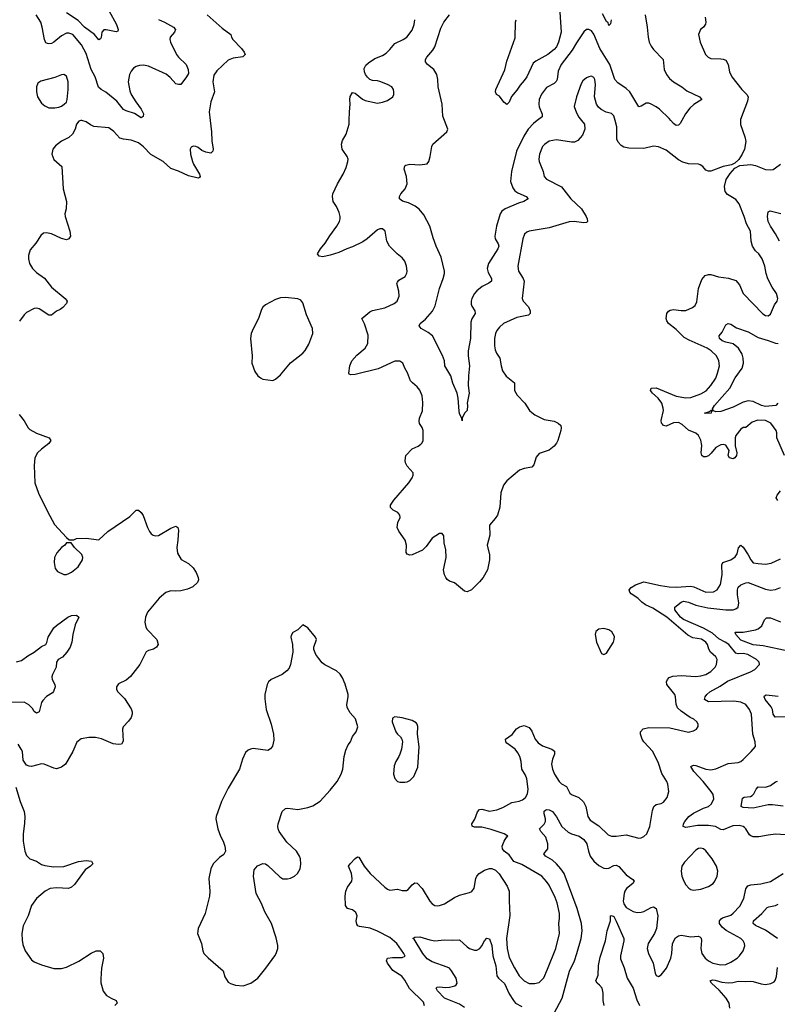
# Model space of a CAD drawing. Header units: inches. Extents: x 1771504 to 1971212, y 471788 to 643615.
# Tile 410 of 587: x 1842634 to 1848724, y 602901 to 610810. Entities that reach past the tile are written whole.
import ezdxf

# ---------------------------------------------------------------- set-up
doc = ezdxf.new("R2010")
doc.units = ezdxf.units.IN
doc.header["$MEASUREMENT"] = 0
doc.layers.add('B8640', color=7, linetype='Continuous')
doc.layers.add('B8641', color=7, linetype='Continuous')

msp = doc.modelspace()

# ---------------------------------------------------------------- linework, layer by layer
at = {"layer": 'B8640', "color": 5}
for points, elevation in [([(1843126.7, 610000), (1843110, 609994), (1843090.5, 609969.5), (1843080.5, 609930), (1843059.3, 609890), (1843030, 609862.4), (1842970, 609832.8), (1842922.2, 609797.8), (1842901.1, 609770), (1842892, 609730), (1842910, 609686), (1842972, 609630), (1842984.4, 609450), (1843011.8, 609350), (1843008.3, 609291.7), (1842998, 609250), (1842999.3, 609230), (1843038, 609110), (1843043, 609070), (1843030.4, 609049.6), (1843010, 609042.4), (1842970, 609051.1), (1842890, 609088.4), (1842850, 609098), (1842825.5, 609094.5), (1842804.2, 609075.8), (1842764.5, 609015.5), (1842718.9, 608961.1), (1842704.2, 608915.8), (1842704.2, 608890), (1842714.3, 608850), (1842737.3, 608810), (1842770, 608778.2), (1842833.1, 608733.1), (1842890, 608660.7), (1842999.1, 608570), (1843017.3, 608550), (1843010.7, 608530), (1842981.4, 608498.6), (1842959, 608481), (1842930, 608467.3), (1842890, 608436.2), (1842870, 608437.6), (1842790, 608486), (1842770, 608491.5), (1842750, 608489.6), (1842690, 608458), (1842670, 608439.3), (1842633.1, 608386.9)], 480), ([(1844166, 610000), (1844176.3, 609910), (1844177.6, 609837.6), (1844190.3, 609770), (1844186.6, 609753.4), (1844170, 609738.4), (1844130, 609744.7), (1844099.4, 609759.4), (1844070, 609782), (1844050, 609792), (1844030, 609795.1), (1844013.7, 609786.3), (1844004, 609770), (1844006.4, 609730), (1844024.6, 609670), (1844032, 609650), (1844079.3, 609570), (1844086, 609550), (1844079.1, 609540.9), (1844070, 609537.2), (1843990, 609556.4), (1843912.1, 609592.1), (1843850, 609613.5), (1843788.5, 609670), (1843687.5, 609727.5), (1843630, 609789.8), (1843590, 609821.4), (1843530, 609843.1), (1843469.8, 609849.8), (1843439.2, 609859.2), (1843390, 609912), (1843350, 609940.7), (1843230, 609952), (1843204, 609964), (1843169.5, 609989.5), (1843134.1, 610000)], 480), ([(1847150.3, 610000), (1847173, 609970), (1847176.4, 609930), (1847158.5, 609881.5), (1847120.9, 609839.1), (1847093.1, 609826.9), (1847070, 609825.1), (1846950, 609845.1), (1846890, 609833), (1846852.1, 609807.9), (1846837.4, 609790), (1846813.1, 609730), (1846807, 609690), (1846810.4, 609670), (1846843, 609590), (1846850.5, 609550), (1846870, 609528.7), (1846990, 609468), (1847064.6, 609370), (1847150.2, 609290.2), (1847188.8, 609230), (1847197, 609210), (1847198, 609190), (1847190, 609180.9), (1847170, 609177.4), (1847090, 609188.4), (1847050, 609185), (1846890, 609136.9), (1846729.1, 609110.9), (1846710, 609103.6), (1846692.6, 609087.4), (1846677.4, 609050), (1846637.4, 608830), (1846644.6, 608790), (1846682.6, 608730), (1846690.3, 608710), (1846672.2, 608570), (1846682.4, 608550), (1846723.4, 608503.4), (1846736.5, 608470), (1846737.1, 608450), (1846724.7, 608435.3), (1846630, 608418.2), (1846523.1, 608370), (1846490, 608340.4), (1846470, 608313.3), (1846459.7, 608290), (1846451.2, 608250), (1846451.3, 608190), (1846457.4, 608157.4), (1846467.1, 608130), (1846494.3, 608090), (1846504.4, 608030), (1846516.2, 607990), (1846545.4, 607945.4), (1846612.5, 607892.5), (1846612.9, 607830), (1846632.9, 607792.9), (1846693.7, 607730), (1846731.4, 607671.4), (1846750, 607654.4), (1846775.9, 607635.9), (1846850, 607598.4), (1846930, 607584.4), (1846962.8, 607570), (1846984, 607550), (1846988, 607530), (1846984.9, 607510), (1846960.7, 607430), (1846950, 607409), (1846930, 607385.2), (1846890, 607353.2), (1846810, 607324), (1846785.2, 607294.8), (1846766.4, 607233.6), (1846750, 607216), (1846690, 607205.2), (1846652, 607190), (1846550, 607105.2), (1846522, 607070), (1846500.5, 607010), (1846493.2, 606893.2), (1846475.5, 606830), (1846457.5, 606802.5), (1846411, 606749), (1846413.4, 606670), (1846393, 606590), (1846410.5, 606510), (1846410.6, 606470), (1846395.5, 606390), (1846360.7, 606330), (1846330, 606293.2), (1846264.7, 606230), (1846230, 606214), (1846210, 606219), (1846130, 606285.2), (1846090, 606299), (1846070, 606314), (1846059.3, 606330), (1846049.3, 606350.7), (1846042, 606390), (1846062, 606490), (1846059.3, 606550), (1846046.8, 606606.8), (1846043.2, 606663.2), (1846030, 606681.2), (1846010, 606682.7), (1845950, 606643.7), (1845901.5, 606578.5), (1845871.4, 606548.6), (1845790, 606512.3), (1845769.5, 606509.5), (1845750, 606515.3), (1845741.2, 606530), (1845742.7, 606590), (1845732.7, 606630), (1845681.2, 606701.2), (1845669.3, 606730), (1845675.1, 606770), (1845692.3, 606810), (1845689.2, 606830), (1845674, 606850), (1845635.3, 606870), (1845615.3, 606890), (1845615.3, 606910), (1845640.9, 606950), (1845762, 607090), (1845789.5, 607130), (1845798, 607150), (1845796, 607170), (1845750, 607222.7), (1845736.2, 607250), (1845731.8, 607270), (1845739.5, 607310), (1845790, 607362), (1845836.4, 607383.6), (1845859.4, 607400.6), (1845869.7, 607410.3), (1845876.9, 607430), (1845876.9, 607510), (1845870, 607533.2), (1845847.2, 607567.2), (1845844.6, 607584.6), (1845848.7, 607610), (1845871.8, 607668.2), (1845875.8, 607735.8), (1845868.9, 607788.9), (1845850, 607834.5), (1845830, 607860.5), (1845791.5, 607891.5), (1845776.4, 607910), (1845752.2, 607972.2), (1845729.7, 608010), (1845714.3, 608050), (1845690, 608066.6), (1845650, 608066.8), (1845515.1, 608004.9), (1845330, 607958.9), (1845296.5, 607956.5), (1845282.7, 607962.7), (1845279, 607970), (1845287.6, 608030), (1845304.5, 608070), (1845344.3, 608115.7), (1845412.4, 608170), (1845432.3, 608210), (1845436.3, 608276.3), (1845406.7, 608366.7), (1845384, 608410), (1845450, 608463.7), (1845470, 608474.6), (1845570, 608495.6), (1845644.5, 608530), (1845667.6, 608550), (1845683.5, 608590), (1845681.3, 608630), (1845667, 608690), (1845670, 608702), (1845681.6, 608718.4), (1845733.3, 608746.7), (1845747.3, 608772.7), (1845749.6, 608790), (1845743, 608830), (1845729.7, 608869.7), (1845710, 608897), (1845668.9, 608928.9), (1845608, 608990), (1845586, 609030), (1845572, 609110), (1845549.5, 609129.5), (1845530, 609129.6), (1845510, 609120.5), (1845427.9, 609050), (1845393.3, 609026.7), (1845310, 608986), (1845263, 608970), (1845199.4, 608940.6), (1845130, 608917.2), (1845070, 608905.7), (1845042, 608910), (1845029.3, 608930), (1845051.5, 608970), (1845090, 609015.8), (1845126.4, 609073.6), (1845184.4, 609150), (1845205.1, 609190), (1845209.7, 609210), (1845211.5, 609230), (1845201.7, 609261.7), (1845180.9, 609310), (1845155.1, 609350), (1845147.6, 609390), (1845152, 609410), (1845187.6, 609490), (1845235.1, 609570), (1845258, 609622), (1845272.3, 609670), (1845274.5, 609690), (1845267.3, 609710), (1845226, 609770), (1845221.1, 609810), (1845230, 609840.7), (1845257.3, 609890), (1845281.7, 609970), (1845282.5, 610000)], 480), ([(1846794.2, 610000), (1846763.1, 609976.9), (1846720.7, 609930), (1846686.4, 609873.6), (1846626.7, 609753.3), (1846587.3, 609590), (1846580.2, 609510), (1846598, 609458), (1846615.2, 609435.2), (1846639.3, 609419.3), (1846704.9, 609390), (1846720.7, 609370), (1846686.8, 609350), (1846643.5, 609336.5), (1846535.5, 609290), (1846509.3, 609270.7), (1846495.3, 609250), (1846466.5, 609150), (1846452.7, 609070), (1846455.2, 609050), (1846479.6, 609010), (1846484.9, 608990), (1846478.5, 608970), (1846401.6, 608850), (1846391.2, 608811.2), (1846398.8, 608778.8), (1846426.3, 608730), (1846426.7, 608710), (1846405.8, 608694.2), (1846352.5, 608667.5), (1846310, 608632.4), (1846289.4, 608610), (1846268, 608570), (1846263.2, 608550), (1846264, 608524), (1846268.5, 608508.5), (1846292, 608470), (1846295.8, 608450), (1846270, 608406.6), (1846260.8, 608379.2), (1846257.6, 608250), (1846239.1, 608150), (1846239, 608110), (1846250.3, 608030), (1846241.7, 607950), (1846240.3, 607870), (1846246.4, 607810), (1846230.7, 607730.7), (1846234.8, 607710), (1846231, 607670), (1846210.8, 607649.2), (1846192, 607610), (1846190, 607588), (1846187.3, 607607.3), (1846170, 607646), (1846166, 607666), (1846159.6, 607770), (1846149.7, 607809.7), (1846115.6, 607890), (1846099.5, 607950), (1846052, 608030), (1846049.6, 608070), (1846032.9, 608112.9), (1845951.6, 608271.6), (1845918, 608298), (1845862, 608330), (1845845.2, 608350), (1845854, 608370), (1845895.4, 608404.6), (1845951.7, 608468.3), (1845973.5, 608510), (1846008.9, 608650), (1846038.7, 608730), (1846048.5, 608770), (1846048.5, 608790), (1846022, 608902), (1845981.6, 608990), (1845956.9, 609056.9), (1845931.8, 609151.8), (1845883.1, 609243.1), (1845846.5, 609286.5), (1845812, 609312), (1845758.3, 609338.3), (1845711.1, 609351.1), (1845686, 609370), (1845687.3, 609390), (1845697.6, 609410), (1845732, 609450), (1845748, 609490), (1845744.4, 609550), (1845726, 609610), (1845730, 609636), (1845738, 609642), (1845770, 609648.4), (1845850, 609643), (1845910, 609652), (1845922, 609670), (1845934, 609710), (1845946, 609790), (1845956, 609810), (1846068.7, 609910), (1846075.3, 609930), (1846049, 610000)], 460), ([(1848428.7, 610000), (1848428.9, 609968.9), (1848463.1, 609870), (1848470.3, 609830.3), (1848461.3, 609770), (1848442.4, 609730), (1848414, 609686), (1848382.5, 609657.5), (1848355.9, 609644.1), (1848290, 609629.4), (1848190, 609592), (1848170, 609592.3), (1848150, 609601.2), (1848125.2, 609630), (1848104.8, 609644.8), (1848089.5, 609649.5), (1848010, 609652.4), (1847964.2, 609664.2), (1847930, 609684.2), (1847830, 609762.6), (1847770, 609787.8), (1847730, 609793), (1847650, 609776), (1847530, 609776.5), (1847490, 609786.2), (1847470, 609799.8), (1847445, 609825), (1847433.1, 609850), (1847432.9, 609950), (1847419.9, 610000)], 480), ([(1847955.5, 610000), (1847943.1, 609976.9), (1847930, 609962.7), (1847910, 609960.9), (1847890, 609975.1), (1847868.9, 610000)], 460), ([(1848781.5, 607310), (1848719.8, 607450), (1848720.8, 607490), (1848715.8, 607510), (1848672.1, 607570), (1848630, 607590.6), (1848568, 607592), (1848522.7, 607577.3), (1848470, 607534), (1848450, 607532.8), (1848430, 607520.5), (1848390.3, 607470), (1848384.2, 607450), (1848385.8, 607385.8), (1848399.2, 607330), (1848396.8, 607310), (1848383.7, 607290), (1848370, 607283.4), (1848340.5, 607290), (1848328.4, 607310), (1848336.3, 607350), (1848310, 607392.6), (1848290, 607397.7), (1848270, 607394), (1848230, 607372.3), (1848192.8, 607327.2), (1848170, 607307.2), (1848150, 607298), (1848130, 607297.3), (1848116.4, 607310), (1848111.7, 607330), (1848117.3, 607390), (1848110, 607432.3), (1848090.9, 607470), (1848070, 607488.5), (1848010, 607513.5), (1847958.6, 607558.6), (1847930, 607573.8), (1847890, 607572.7), (1847830, 607545.1), (1847810, 607549.7), (1847800.2, 607560.2), (1847792.6, 607570), (1847789.9, 607590), (1847808.4, 607670), (1847807, 607690), (1847794.5, 607730), (1847766.8, 607770), (1847720.5, 607810), (1847704.2, 607830), (1847710, 607850.3), (1847750, 607852.7), (1847910, 607786.6), (1847988.2, 607771.8), (1848030, 607774.6), (1848110, 607804.2), (1848151, 607829), (1848190, 607870.3), (1848228.7, 607930), (1848243.9, 607970), (1848258.5, 608030), (1848254.3, 608070), (1848235.4, 608110), (1848192.8, 608150), (1848161.3, 608170), (1848014.2, 608234.2), (1847976.3, 608256.3), (1847910, 608322.4), (1847849.6, 608370), (1847836.3, 608390), (1847831.3, 608410), (1847836.2, 608450), (1847850, 608467.7), (1847863.5, 608476.5), (1847890, 608482.4), (1847950, 608473.1), (1847990, 608474.9), (1848041.7, 608498.3), (1848064.9, 608515.1), (1848077.1, 608542.9), (1848089.7, 608650), (1848118, 608722), (1848144.1, 608755.9), (1848170, 608764.2), (1848190, 608761.7), (1848250, 608744.4), (1848332.8, 608732.8), (1848390, 608714.9), (1848420.6, 608680.6), (1848450.6, 608610), (1848608.2, 608448.2), (1848630, 608434.9), (1848650, 608430.5), (1848670, 608444), (1848700.5, 608519.5), (1848722.7, 608550), (1848729.3, 608570), (1848717.6, 608610), (1848681.8, 608661.8), (1848647.1, 608727.1), (1848633.3, 608770), (1848622.9, 608830), (1848602, 608890), (1848575.1, 608930), (1848550, 608952), (1848523.5, 608990), (1848512.8, 609030), (1848509.7, 609110), (1848475.1, 609170), (1848458.9, 609230), (1848416.8, 609330), (1848390, 609365.1), (1848324.8, 609404.8), (1848304, 609430), (1848298.5, 609470), (1848314.1, 609525.9), (1848345.1, 609574.9), (1848382.9, 609617.1), (1848422.4, 609637.6), (1848510, 609646.3), (1848550, 609639.5), (1848630, 609606.7), (1848670, 609603.1), (1848690, 609607.2), (1848710, 609618.7), (1848750, 609650.3)], 480), ([(1848742.3, 609030), (1848709, 609090), (1848668.2, 609150), (1848650.8, 609190), (1848644.5, 609230), (1848650, 609266), (1848665.8, 609274.2), (1848752.4, 609252.4)], 460), ([(1848728.8, 607730), (1848713.4, 607710), (1848630, 607702.1), (1848597.4, 607710), (1848530, 607743.7), (1848490, 607747.5), (1848450, 607737), (1848370, 607698.5), (1848270, 607662.4), (1848230, 607660.9), (1848210, 607668), (1848194, 607666), (1848192, 607650), (1848150, 607645.2), (1848138, 607650), (1848178, 607662), (1848192, 607672), (1848208, 607672), (1848204, 607684), (1848219.2, 607710), (1848343.4, 607850), (1848385.8, 607934.2), (1848441, 608010), (1848453.5, 608050), (1848450.8, 608090), (1848442.3, 608122.3), (1848411.6, 608171.6), (1848370, 608205.5), (1848310, 608218.5), (1848279.7, 608230), (1848259.7, 608250), (1848257, 608270), (1848281.3, 608298.7), (1848310, 608359.1), (1848330, 608370.5), (1848350, 608363.8), (1848395.5, 608335.5), (1848490, 608303.7), (1848570, 608256.6), (1848650, 608233.7), (1848710, 608210.2), (1848730, 608209.3)], 460), ([(1842630, 607638), (1842670, 607587.3), (1842703.8, 607530), (1842716.9, 607516.9), (1842770, 607488), (1842870.3, 607450.3), (1842884, 607430), (1842870, 607406.6), (1842810, 607360.7), (1842778, 607330), (1842754.9, 607290), (1842750.4, 607230), (1842755.6, 607090), (1842785.9, 607005.9), (1842858.3, 606858.3), (1842915.2, 606755.2), (1843010, 606651.3), (1843032.7, 606632.7), (1843070, 606632), (1843090, 606641), (1843170, 606644.9), (1843270, 606631), (1843342.3, 606697.7), (1843519.8, 606820.2), (1843570, 606871), (1843590, 606871), (1843610, 606851.3), (1843626.2, 606826.2), (1843660.7, 606730), (1843677.5, 606697.5), (1843690, 606681), (1843708.1, 606668.1), (1843730, 606664), (1843750, 606667.3), (1843850, 606725.5), (1843890, 606741), (1843904.7, 606730), (1843910.5, 606710), (1843905.5, 606630), (1843896.3, 606570), (1843904.1, 606524.1), (1843932.8, 606472.8), (1843990, 606440.7), (1844030, 606406), (1844054, 606370), (1844067.7, 606330), (1844070.7, 606310), (1844064, 606290), (1844026.2, 606253.8), (1843984.1, 606235.9), (1843930, 606222.9), (1843890, 606218.7), (1843850, 606220.7), (1843810, 606209.4), (1843756.2, 606163.8), (1843662, 606050), (1843645.5, 606010), (1843642, 605990), (1843640.5, 605970), (1843647.7, 605930), (1843658.8, 605910), (1843737.3, 605830), (1843747.3, 605790), (1843734.8, 605770), (1843710, 605752.3), (1843670, 605743.7), (1843650, 605732.7), (1843599.1, 605630), (1843525.1, 605534.9), (1843490, 605503.7), (1843430, 605475.1), (1843413.4, 605450), (1843413.4, 605430), (1843423, 605410), (1843477.5, 605357.5), (1843530, 605273), (1843537.8, 605250), (1843538.5, 605230), (1843530, 605204.7), (1843510, 605175.4), (1843467.2, 605130), (1843461.1, 605110), (1843465.5, 605014.5), (1843454, 604990), (1843430, 604988), (1843386.4, 604993.6), (1843292.7, 605032.7), (1843243, 605043), (1843190, 605045.1), (1843128.2, 605031.8), (1843094, 605006), (1843062.3, 604930), (1843001.6, 604830), (1842970, 604806), (1842930, 604793.3), (1842910, 604796.9), (1842830, 604829.6), (1842810, 604832), (1842730, 604812), (1842710, 604812.7), (1842690, 604822.7), (1842663, 604863), (1842656.3, 604930), (1842647.6, 604950), (1842620.9, 604990)], 480), ([(1848727.3, 606947.3), (1848714, 606970), (1848722.6, 606990), (1848750, 607024.9)], 480), ([(1845888.2, 602888.2), (1845878.9, 602918.9), (1845767.1, 603027.1), (1845730, 603094.3), (1845706.5, 603126.5), (1845632.8, 603172.8), (1845591.9, 603230), (1845582.6, 603250), (1845590, 603270.2), (1845630, 603277.7), (1845710, 603275.3), (1845732.4, 603287.6), (1845722, 603310), (1845667, 603390), (1845610, 603437.9), (1845510, 603488.9), (1845451.9, 603511.9), (1845365.8, 603525.8), (1845352.1, 603532.1), (1845343.5, 603543.5), (1845338.9, 603570), (1845346, 603610), (1845336.9, 603636.9), (1845310, 603659.5), (1845269.2, 603670), (1845253.4, 603693.4), (1845251.6, 603770), (1845256.5, 603810), (1845270, 603840.4), (1845303.6, 603890), (1845306.3, 603910), (1845301.7, 603950), (1845278.4, 604010), (1845289.5, 604030), (1845330, 604073.1), (1845350, 604086.4), (1845361.6, 604081.6), (1845402, 604010), (1845451.9, 603951.9), (1845570, 603840.8), (1845590, 603824.9), (1845610, 603818), (1845670, 603824.2), (1845710, 603814), (1845744.4, 603815.6), (1845757, 603823), (1845790, 603860.5), (1845810, 603875.5), (1845830, 603872.7), (1845870, 603830.4), (1845930, 603728.5), (1845950, 603707), (1845970, 603695.3), (1845990, 603691.8), (1846010, 603693.4), (1846050, 603707.4), (1846130, 603758), (1846170, 603778), (1846250, 603798), (1846270, 603807.3), (1846287.5, 603832.5), (1846299.7, 603910), (1846309.7, 603930), (1846328.9, 603951.1), (1846370, 603978.7), (1846409.7, 603990.3), (1846430.3, 603990.3), (1846459.4, 603979.4), (1846488.2, 603948.2), (1846554, 603850), (1846568.5, 603810), (1846567.6, 603732.4), (1846573.9, 603613.9), (1846547.5, 603430), (1846553.4, 603350), (1846570, 603277.6), (1846612.2, 603192.2), (1846650, 603130.4), (1846688.5, 603088.5), (1846730, 603067.7), (1846772.9, 603067.1), (1846810, 603075.3), (1846846.2, 603113.8), (1846878, 603182), (1846942.6, 603350), (1846973.3, 603470), (1846967.1, 603550), (1846974.3, 603590), (1846973.6, 603630), (1846954.4, 603714.4), (1846938.5, 603758.5), (1846890, 603857.4), (1846870, 603886.9), (1846830, 603931), (1846670, 604023.5), (1846606.5, 604046.5), (1846570, 604100.9), (1846529.5, 604130), (1846515.6, 604150), (1846513.3, 604170), (1846528.2, 604211.8), (1846550, 604244.7), (1846558, 604250), (1846529.2, 604270), (1846424.3, 604304.3), (1846350, 604323.2), (1846290, 604324.8), (1846271.7, 604331.7), (1846269.7, 604350), (1846292.5, 604387.5), (1846313.5, 604446.5), (1846330, 604466), (1846350, 604467), (1846410, 604453.2), (1846470, 604462.2), (1846518.5, 604481.5), (1846590, 604522.2), (1846650, 604533.2), (1846677, 604543), (1846698.8, 604561.2), (1846716.1, 604590), (1846721.8, 604630), (1846711.3, 604711.3), (1846700.6, 604740.6), (1846670.6, 604790.6), (1846665.9, 604850), (1846654.5, 604890), (1846639.7, 604919.7), (1846616.8, 604950), (1846550, 604997.6), (1846541.1, 605010), (1846539.6, 605030), (1846591.8, 605068.2), (1846627.3, 605112.7), (1846651.2, 605128.8), (1846690, 605139.5), (1846730, 605123.8), (1846750, 605093.4), (1846778.5, 605030), (1846801.3, 605001.3), (1846837.2, 604977.2), (1846913, 604950), (1846932.9, 604932.9), (1846932.6, 604910), (1846916.8, 604870), (1846910.2, 604830), (1846916.8, 604790), (1846934, 604750), (1846970.3, 604690), (1846990, 604671.6), (1847029.2, 604649.2), (1847056.7, 604596.7), (1847070, 604585.3), (1847130, 604561.7), (1847167.3, 604527.3), (1847183.8, 604490), (1847201, 604410), (1847220.4, 604380.4), (1847290, 604334.3), (1847363.2, 604263.2), (1847390, 604251.4), (1847430, 604250.2), (1847510, 604262.6), (1847610, 604235.8), (1847630, 604237.6), (1847650, 604248.5), (1847674.7, 604270), (1847698.9, 604330), (1847721.4, 604458.6), (1847731.1, 604488.9), (1847750, 604506), (1847790, 604513.4), (1847810, 604524), (1847838.6, 604561.4), (1847853.3, 604610), (1847844.2, 604670), (1847836.9, 604690), (1847795.5, 604755.5), (1847770, 604838.7), (1847723.2, 604930), (1847650.9, 605010), (1847638, 605030), (1847625.1, 605070), (1847625.6, 605090), (1847646.6, 605113.4), (1847690, 605124.2), (1847861.4, 605121.4), (1848010, 605086), (1848050, 605096.3), (1848075.3, 605110), (1848089.1, 605130.9), (1848086.6, 605150), (1848077, 605170), (1848052.7, 605190), (1848023.8, 605203.8), (1847950, 605255.1), (1847922.6, 605282.6), (1847910.7, 605310.7), (1847905.3, 605370), (1847899.3, 605390), (1847835.1, 605470), (1847832.8, 605490), (1847841.3, 605510), (1847854.3, 605525.7), (1847883, 605537), (1847950, 605542.2), (1848070, 605534.7), (1848110, 605538), (1848150, 605550.3), (1848190, 605575.2), (1848224.8, 605610), (1848235.1, 605630), (1848239.8, 605670), (1848230.6, 605690.6), (1848188, 605728), (1848173.8, 605753.8), (1848164, 605790), (1848150, 605810.6), (1848113.7, 605833.7), (1848045.5, 605845.5), (1848004.8, 605864.8), (1847834.9, 606010), (1847723.8, 606083.8), (1847665, 606110), (1847633.8, 606130), (1847602.6, 606162.6), (1847550, 606198.2), (1847538.2, 606210), (1847533.3, 606230), (1847549.7, 606250), (1847583, 606270), (1847650, 606295.5), (1847785, 606265), (1847855.1, 606255.1), (1847910, 606252.4), (1848030, 606260.4), (1848054.3, 606254.3), (1848150, 606212.4), (1848210, 606213), (1848240.4, 606230), (1848267.4, 606272.6), (1848282, 606350), (1848278.5, 606430), (1848287.4, 606450), (1848350, 606471.2), (1848385.6, 606494.4), (1848401.2, 606518.8), (1848412.9, 606567.1), (1848430, 606588.4), (1848450, 606572.2), (1848491, 606511), (1848510, 606471.7), (1848530, 606447.9), (1848570, 606440.2), (1848630, 606437.3), (1848675.2, 606444.8), (1848750, 606480.2)], 480), ([(1848790, 604261.6), (1848710, 604266.3), (1848650, 604260.5), (1848575.1, 604244.9), (1848530, 604246.2), (1848510, 604252.8), (1848501, 604261), (1848472.3, 604310), (1848460.7, 604320.7), (1848448.8, 604328.8), (1848416.3, 604336.3), (1848365.4, 604334.5), (1848290, 604301), (1848270, 604305.7), (1848228.3, 604328.3), (1848170, 604336.1), (1848082.9, 604337.1), (1847990, 604319.7), (1847968, 604328), (1847969.7, 604350), (1847979.7, 604370), (1848012.4, 604410), (1848050, 604435.6), (1848130, 604476.1), (1848170, 604490.3), (1848194.8, 604510), (1848214, 604550), (1848207.2, 604587.2), (1848193, 604610), (1848128.4, 604690), (1848052, 604770), (1848030, 604811), (1848050, 604821.1), (1848070, 604818.2), (1848150, 604790.2), (1848190, 604783.5), (1848230, 604791.1), (1848330, 604834.4), (1848410, 604842.4), (1848430, 604850.4), (1848450, 604866.4), (1848514, 604930), (1848547.6, 604972.4), (1848546.3, 605010), (1848526.6, 605070), (1848515.8, 605230), (1848501.4, 605270), (1848470, 605309.8), (1848430, 605327.6), (1848374.5, 605334.5), (1848170.7, 605330.7), (1848137.6, 605350), (1848144, 605370), (1848157.4, 605390), (1848181.1, 605410), (1848264.4, 605455.6), (1848323.9, 605496.1), (1848509.2, 605570), (1848542.7, 605590), (1848582, 605630), (1848579, 605650), (1848556, 605670), (1848487, 605710), (1848450, 605718.4), (1848410, 605714.7), (1848390, 605722), (1848334.2, 605790), (1848305.4, 605810), (1848255.2, 605835.2), (1848201.9, 605881.9), (1848130, 605921.2), (1847970, 605992.4), (1847946.2, 606010), (1847901.1, 606070), (1847901.6, 606090), (1847949.9, 606130.1), (1847970, 606138.6), (1848010, 606132), (1848070, 606106), (1848165.1, 606085.1), (1848309.8, 606070.2), (1848370, 606070.4), (1848390, 606077.1), (1848410, 606091), (1848414.2, 606125.8), (1848403.9, 606190), (1848404.5, 606230), (1848410, 606250.3), (1848430.6, 606269.4), (1848470, 606285.5), (1848490, 606288), (1848630, 606234.2), (1848670, 606228), (1848710, 606231.4), (1848750, 606247.6)], 460), ([(1842610, 605651.5), (1842650, 605662), (1842700.7, 605699.3), (1842752, 605728), (1842810, 605775.2), (1842844.5, 605790), (1842853.4, 605806.6), (1842863.1, 605850), (1842910, 605924.9), (1842930, 605944.4), (1843022.7, 606010), (1843050, 606023), (1843090, 606026.8), (1843110.8, 606010), (1843079.1, 605950), (1843060.7, 605870), (1843053, 605810), (1843039.1, 605770), (1843013, 605730), (1842978.4, 605690), (1842942.8, 605670), (1842930.4, 605650), (1842928.9, 605610), (1842897, 605550), (1842894, 605530), (1842896.4, 605510), (1842916.3, 605470), (1842918.8, 605450), (1842906.4, 605413.6), (1842897.3, 605402.7), (1842850, 605374), (1842819.3, 605340.7), (1842810, 605324), (1842790, 605249.4), (1842770, 605238.4), (1842750, 605253.6), (1842736.2, 605276.2), (1842707.5, 605307.5), (1842670, 605326.8), (1842570, 605323.7)], 460), ([(1848810, 605736.9), (1848610, 605779.7), (1848530, 605789.2), (1848430, 605825.6), (1848389.6, 605870), (1848385.2, 605890), (1848450, 605890.2), (1848550, 605909), (1848570, 605916.5), (1848599.2, 605940.8), (1848620.5, 605990), (1848636.1, 606003.9), (1848670, 606004.4), (1848750, 605974.2)], 440), ([(1848870, 605212.4), (1848707.7, 605207.7), (1848691.9, 605231.9), (1848684.1, 605270), (1848675.1, 605290), (1848626.2, 605350), (1848618.7, 605370), (1848621.7, 605378.3), (1848633.4, 605386.6), (1848730, 605376.1)], 440), ([(1848770, 604491.5), (1848684, 604504), (1848650, 604501.9), (1848530, 604475.2), (1848450, 604481.1), (1848434.5, 604490), (1848443.5, 604556.5), (1848456.6, 604563.4), (1848509.8, 604570.2), (1848521.7, 604578.3), (1848534.5, 604590), (1848553.7, 604630), (1848570, 604648.8), (1848630, 604644), (1848670, 604659.3), (1848710, 604687.9), (1848726.1, 604693.9)], 440), ([(1842604.7, 604644.7), (1842639.5, 604530), (1842670.3, 604449.7), (1842674.9, 604410), (1842673.5, 604353.5), (1842661.7, 604270), (1842661.1, 604210), (1842676.4, 604130), (1842690, 604096), (1842701.4, 604081.4), (1842716, 604070), (1842770, 604050.3), (1842810, 604024.5), (1842836.1, 604016.1), (1842910, 604005.3), (1842990, 604006.4), (1843107.1, 604047.1), (1843170, 604054.9), (1843210.4, 604050.4), (1843222, 604030), (1843204, 604010), (1843160.2, 603979.8), (1843075.9, 603864.1), (1843050, 603841.1), (1843028, 603832), (1842930, 603837.4), (1842880.7, 603830), (1842839.5, 603810), (1842768.8, 603750), (1842730, 603694.5), (1842701.3, 603610), (1842663.2, 603530), (1842651.6, 603470), (1842654.6, 603414.6), (1842660.9, 603380.9), (1842679.3, 603330), (1842730, 603257.3), (1842750, 603243), (1842810, 603217.1), (1842908.7, 603188.7), (1842970, 603188.5), (1843010, 603199.6), (1843110, 603247.9), (1843210, 603311.7), (1843250, 603330.4), (1843282, 603330), (1843302.8, 603310), (1843308, 603270), (1843292.2, 603190), (1843285.8, 603105.8), (1843287.9, 603072.1), (1843296.7, 603036.7), (1843306.4, 603006.4), (1843332.3, 602972.3), (1843368.8, 602948.8), (1843411, 602930), (1843417.3, 602910), (1843399.1, 602890)], 480), ([(1846930.5, 602829.5), (1846995.1, 602950), (1847054.2, 603165.8), (1847094.8, 603250), (1847112.2, 603307.8), (1847147.9, 603430), (1847156.8, 603490), (1847149.8, 603550), (1847115.3, 603670), (1847011.1, 603951.1), (1846985.3, 603990), (1846949, 604030), (1846917.5, 604057.5), (1846859.6, 604090), (1846847.6, 604110), (1846879.8, 604150), (1846878.9, 604190), (1846863.2, 604243.2), (1846823.1, 604290), (1846811.6, 604310), (1846850, 604348.4), (1846859.7, 604370), (1846859.7, 604390), (1846849.8, 604430.2), (1846850, 604450.8), (1846859.6, 604460.4), (1846870, 604464.9), (1846890, 604462.7), (1846916.5, 604450), (1846950, 604406.7), (1846992.4, 604330), (1847042.6, 604282.6), (1847070, 604268.7), (1847130.6, 604250), (1847170, 604224.4), (1847192.9, 604190), (1847205.4, 604130), (1847220.7, 604090), (1847250, 604051.3), (1847290, 604014.7), (1847330, 603992.9), (1847350, 603990.3), (1847370, 603994.9), (1847410, 604016), (1847430, 604017.7), (1847450, 604006.7), (1847510, 603940.2), (1847563.7, 603903.7), (1847573.4, 603890), (1847563.7, 603870), (1847512.7, 603830), (1847499.2, 603810), (1847492.8, 603790), (1847485.7, 603730), (1847490, 603708.4), (1847510, 603678.3), (1847564.8, 603644.8), (1847597.2, 603637.2), (1847630, 603639.6), (1847650, 603646.5), (1847710, 603679.5), (1847730, 603683.1), (1847750, 603670.5), (1847762.8, 603610), (1847751.8, 603510), (1847737, 603470), (1847684.9, 603390), (1847677.1, 603350), (1847688.2, 603310), (1847726, 603230), (1847741, 603150), (1847750, 603132), (1847770, 603124.7), (1847790, 603138), (1847834, 603190), (1847869.4, 603270.6), (1847877, 603310), (1847882.9, 603390), (1847905.6, 603434.4), (1847930, 603451.8), (1847950, 603454.9), (1848030, 603442), (1848088.6, 603448.6), (1848102, 603442), (1848111.6, 603431.6), (1848114.3, 603414.3), (1848110.2, 603350), (1848117.2, 603310), (1848144.4, 603270), (1848170, 603249.3), (1848206.4, 603230), (1848270, 603218.5), (1848310, 603221.1), (1848350, 603238.5), (1848401.6, 603270), (1848421.3, 603290), (1848450, 603331), (1848462.9, 603370), (1848460.7, 603390), (1848449.5, 603410), (1848429.5, 603430), (1848313.6, 603493.6), (1848279.8, 603519.8), (1848258, 603550), (1848258.7, 603570), (1848272.1, 603587.9), (1848284.1, 603595.9), (1848350, 603616.1), (1848370, 603631.6), (1848424, 603690), (1848455.3, 603750), (1848470.7, 603829.3), (1848488.3, 603851.7), (1848510, 603860.2), (1848591.8, 603868.2), (1848670, 603886), (1848770, 603950.3)], 460), ([(1848724.5, 603430), (1848630, 603494.9), (1848550, 603533.8), (1848529.7, 603550), (1848532.1, 603570), (1848598.7, 603630), (1848642.2, 603677.8), (1848655.2, 603684.8), (1848710, 603694.4), (1848730, 603704)], 440), ([(1847331.7, 602891.7), (1847324.3, 602930), (1847323.7, 602990), (1847316.8, 603030), (1847295.1, 603055.1), (1847275.1, 603070), (1847265.1, 603090), (1847284.4, 603135.6), (1847287.9, 603212.1), (1847299.7, 603280.3), (1847344, 603410), (1847355.1, 603490), (1847382.9, 603570), (1847382, 603598), (1847384, 603610), (1847390, 603614.8), (1847410, 603604.9), (1847430, 603568), (1847490.2, 603430), (1847491.2, 603410), (1847463.2, 603290), (1847464.7, 603264.7), (1847492.7, 603192.7), (1847516.6, 603110), (1847565.8, 603030), (1847595.8, 602935.8), (1847615.3, 602890)], 440), ([(1846210, 602876.1), (1846170, 602900.8), (1846050, 602949.7), (1845994, 603010), (1845983, 603030), (1845990, 603038.4), (1846010, 603041.5), (1846056.3, 603036.3), (1846090, 603038.7), (1846131.9, 603048.1), (1846143.5, 603056.5), (1846150.8, 603070), (1846143.2, 603110), (1846106.4, 603170), (1846088, 603190), (1846070, 603200.2), (1845950, 603240.9), (1845910, 603265), (1845873.6, 603310), (1845804.1, 603424.1), (1845795.3, 603430), (1845810, 603438.8), (1845850, 603441.6), (1845930, 603417.6), (1845970, 603410.4), (1846050, 603419.5), (1846110, 603415.3), (1846170, 603418), (1846230, 603361.1), (1846250, 603348.8), (1846290, 603335.8), (1846310, 603336.4), (1846334, 603350), (1846350, 603370.6), (1846370, 603410.4), (1846390, 603433), (1846410, 603427.7), (1846430, 603374), (1846438.7, 603290), (1846460.5, 603210), (1846470.1, 603130.1), (1846482.3, 603110), (1846530, 603068.5), (1846570, 602983.9), (1846602.8, 602930), (1846620.9, 602910), (1846670, 602882.6)], 460), ([(1848342.7, 602870), (1848335.7, 602910), (1848313.7, 602950), (1848255.4, 603015.4), (1848194.7, 603070), (1848185.2, 603090), (1848204, 603096), (1848224.5, 603095.5), (1848277.3, 603077.3), (1848327.9, 603072.1), (1848365.6, 603074.4), (1848410, 603085.4), (1848470, 603082.7), (1848510, 603086), (1848530, 603084.2), (1848595.1, 603064.9), (1848630, 603060.9), (1848673, 603067), (1848699.4, 603080.6), (1848708, 603092), (1848716.2, 603123.8), (1848724.9, 603195.1)], 440)]:
    msp.add_lwpolyline(points, dxfattribs=dict(at, elevation=elevation))
for points, elevation in [([(1844770, 608576.9), (1844730, 608575.1), (1844690, 608561.6), (1844610, 608518), (1844590, 608500.5), (1844578.3, 608481.7), (1844552.9, 608410), (1844510, 608327.3), (1844496.3, 608290), (1844489.1, 608249.1), (1844503.7, 608110), (1844501.5, 608050), (1844523.7, 607983.7), (1844549.2, 607949.2), (1844570, 607931.8), (1844590, 607922.8), (1844667.9, 607912.1), (1844690, 607921.6), (1844730, 607957.1), (1844810, 608054), (1844909.6, 608130), (1844928.3, 608151.7), (1844957.7, 608202.3), (1844989.8, 608290), (1844988.4, 608330), (1844940, 608440), (1844910, 608536), (1844895.5, 608555.5), (1844870, 608568.2)], 520), ([(1843011.6, 606608.4), (1842998, 606590), (1842970, 606569.2), (1842932.2, 606527.8), (1842915.5, 606490), (1842910.7, 606450), (1842920.5, 606400.5), (1842938, 606378), (1842990, 606353.4), (1843010, 606353.4), (1843030, 606360.5), (1843050, 606370.6), (1843104.6, 606415.4), (1843138.4, 606470), (1843142, 606490), (1843132.9, 606512.9), (1843075.3, 606570), (1843048, 606608)], 480), ([(1844910, 605948.7), (1844870.8, 605909.2), (1844830, 605888), (1844816, 605864), (1844814.8, 605850), (1844828, 605790), (1844830.4, 605730), (1844810.3, 605629.7), (1844799.6, 605600.4), (1844782, 605578), (1844745.5, 605550), (1844656.3, 605510), (1844633, 605490), (1844624.4, 605470), (1844606, 605390), (1844604.8, 605355.2), (1844616.9, 605270), (1844656.1, 605150), (1844675.6, 605070), (1844677.7, 605022.3), (1844665.7, 604974.3), (1844650, 604952.7), (1844630, 604939.5), (1844510, 604954.3), (1844490, 604951.2), (1844470, 604941.3), (1844450, 604922.9), (1844424.9, 604870), (1844401.8, 604790), (1844310, 604636.2), (1844256.1, 604530), (1844214, 604410), (1844212, 604390), (1844226, 604310), (1844248.5, 604250), (1844270.4, 604210), (1844283.8, 604170), (1844287.7, 604130), (1844276.4, 604103.6), (1844240.9, 604079.1), (1844190, 604029.2), (1844170.3, 603989.7), (1844155.8, 603910), (1844162.7, 603810), (1844159, 603770), (1844126, 603630), (1844068.4, 603510), (1844063.7, 603470), (1844097, 603390), (1844106.4, 603330), (1844115.5, 603310), (1844150, 603273.4), (1844270, 603170.5), (1844282.3, 603122.3), (1844310, 603078.8), (1844330, 603066.8), (1844370, 603054), (1844430, 603048.4), (1844493.2, 603070), (1844549.4, 603110), (1844614, 603190), (1844685.6, 603290), (1844696.9, 603310), (1844708.2, 603350), (1844708.2, 603371.8), (1844695.3, 603435.3), (1844659.3, 603550), (1844604.6, 603644.6), (1844578, 603710), (1844534, 603790), (1844512.8, 603930), (1844519.1, 603980.9), (1844546, 604014), (1844590, 604030.5), (1844610, 604028), (1844630, 604014.9), (1844725.4, 603925.4), (1844750, 603908.9), (1844787.5, 603907.5), (1844810, 603914.3), (1844844.5, 603930), (1844868.6, 603951.4), (1844888, 603990), (1844894.5, 604025.5), (1844890.9, 604070), (1844884.8, 604090), (1844860.4, 604130), (1844781.8, 604201.8), (1844720.4, 604290), (1844710.9, 604310), (1844708.4, 604330), (1844712.1, 604350), (1844744.7, 604450), (1844770, 604473.4), (1844790, 604475.6), (1844870, 604464.6), (1844950, 604481.7), (1844990, 604495.3), (1845050, 604532.2), (1845130, 604620.3), (1845186.3, 604690), (1845218, 604750), (1845231.2, 604790), (1845241.6, 604890), (1845257, 604943), (1845275.6, 604984.4), (1845294, 605010), (1845310, 605051), (1845339.5, 605090), (1845351.1, 605128.9), (1845334.6, 605194.6), (1845290, 605240.9), (1845265.9, 605285.9), (1845263.5, 605310), (1845275.4, 605370), (1845274, 605390), (1845250, 605473.2), (1845230, 605523.7), (1845210, 605552), (1845180.1, 605580.1), (1845087, 605627), (1845064.6, 605644.6), (1845037.7, 605677.7), (1845014.5, 605710), (1844999.5, 605750), (1844998, 605770), (1845019.3, 605830), (1845013.2, 605850), (1844950, 605924)], 520), ([(1847330, 605919.6), (1847290, 605914.5), (1847265.5, 605894.5), (1847258.8, 605870), (1847270.5, 605810.5), (1847310, 605718.8), (1847330, 605710.8), (1847350, 605720.7), (1847406.3, 605810), (1847413.7, 605830), (1847414.6, 605854.6), (1847393.6, 605893.6), (1847370, 605909.6)], 520), ([(1845650.7, 605209.3), (1845630, 605198), (1845627.3, 605170), (1845659.1, 605090), (1845670.7, 605070), (1845694, 605050), (1845707.3, 605030), (1845710.7, 605010), (1845703, 604950), (1845690.4, 604910), (1845683.1, 604890), (1845657, 604850), (1845644.5, 604815.5), (1845638.9, 604750), (1845650, 604714), (1845670, 604690.5), (1845690, 604683.8), (1845730, 604683.8), (1845750, 604688.4), (1845770, 604698.4), (1845802.9, 604730), (1845833.4, 604806.6), (1845845.6, 604970), (1845831.8, 605070), (1845833.3, 605133.3), (1845829.4, 605150), (1845820.5, 605160.5), (1845790, 605180.7), (1845710, 605201.6)], 520), ([(1848110, 604154), (1848090, 604152.4), (1848070, 604139.6), (1847977.7, 604042.3), (1847957.1, 604010), (1847950.4, 603970), (1847957, 603930), (1847972.2, 603890), (1847990, 603859.1), (1848013.3, 603833.3), (1848030, 603821.6), (1848050, 603817.1), (1848110, 603825.3), (1848172.1, 603847.9), (1848208.3, 603871.7), (1848221.6, 603890), (1848239.6, 603930), (1848245.6, 603970), (1848235.6, 604010), (1848199.6, 604070), (1848150, 604133.6), (1848130, 604149.6)], 480)]:
    msp.add_lwpolyline(points, close=True, dxfattribs=dict(at, elevation=elevation))
at = {"layer": 'B8641', "color": 5}
for points, elevation in [([(1843750.1, 610810.1), (1843799.3, 610790), (1843870.7, 610750), (1843887.7, 610730), (1843878, 610710), (1843843.8, 610670), (1843840.5, 610650), (1843846, 610630), (1843893.7, 610530), (1843910, 610508.4), (1843972.4, 610450), (1843988.4, 610410), (1843990, 610378), (1843976.3, 610350), (1843930.7, 610290), (1843910, 610288.2), (1843890, 610295.1), (1843844.9, 610344.9), (1843811.8, 610371.8), (1843670, 610436.2), (1843630, 610443.5), (1843598, 610442), (1843570, 610434.8), (1843550, 610421.3), (1843530, 610396.2), (1843517.3, 610370), (1843505.8, 610310), (1843519.3, 610239.3), (1843530.2, 610210), (1843566.7, 610150), (1843611.4, 610090), (1843630, 610054.8), (1843628.2, 610031.8), (1843610, 610020.7), (1843556.9, 610056.9), (1843490, 610077.5), (1843470, 610088.4), (1843414.3, 610154.3), (1843326.5, 610226.5), (1843288.3, 610248.3), (1843266.9, 610266.9), (1843239.9, 610350), (1843209.9, 610410), (1843170, 610537.3), (1843130, 610606.9), (1843061.3, 610690), (1843030, 610702.4), (1843010, 610700.9), (1842970, 610679.2), (1842910, 610629.8), (1842890, 610619.1), (1842870, 610614.7), (1842857.7, 610617.7), (1842845.2, 610625.2), (1842833, 610650), (1842815.8, 610750), (1842803.5, 610790), (1842766, 610850)], 460), ([(1843350, 610883), (1843412.7, 610770), (1843425.5, 610730), (1843422, 610718), (1843410, 610712.3), (1843330.5, 610729.5), (1843310, 610729.3), (1843295.5, 610710), (1843290, 610668), (1843283.5, 610656.5), (1843270, 610649.3), (1843236.9, 610690), (1843155.4, 610750), (1843103.4, 610803.4), (1843010, 610866)], 440), ([(1844140.7, 610850), (1844260.9, 610740.9), (1844331, 610690), (1844336, 610670), (1844348, 610650), (1844417.1, 610577.1), (1844438, 610550), (1844445.5, 610530), (1844428.5, 610511.5), (1844350, 610501.7), (1844310, 610484.2), (1844219.9, 610400.1), (1844195.4, 610364.6), (1844186.3, 610310), (1844199.2, 610230), (1844170.1, 610149.9), (1844158, 610070), (1844166, 610000)], 480), ([(1846049, 610000), (1846035.6, 610035.6), (1846029.5, 610130), (1845998, 610270), (1845994.5, 610330), (1845986.6, 610370), (1845962.7, 610410), (1845912.7, 610450), (1845895.1, 610470), (1845895.1, 610490), (1845907.3, 610510), (1845955.2, 610564.8), (1845970, 610590.7), (1846018.3, 610741.7), (1846042.6, 610790), (1846090, 610848.4)], 460), ([(1846975.9, 610870), (1846985.8, 610710), (1846966, 610630), (1846950, 610592.8), (1846930, 610569.8), (1846880.8, 610530), (1846782.2, 610477.8), (1846760.7, 610459.3), (1846710, 610352), (1846690, 610321.6), (1846656.1, 610283.9), (1846630, 610242.7), (1846586.6, 610193.4), (1846570, 610148), (1846550, 610128), (1846526.6, 610146.6), (1846490, 610195.3), (1846466, 610210), (1846458, 610230), (1846462, 610250), (1846532.7, 610407.3), (1846550, 610476), (1846617, 610663), (1846620.7, 610790), (1846625.6, 610810)], 440), ([(1847388, 610810), (1847382.8, 610777.2), (1847370, 610764), (1847363.3, 610783.3), (1847350, 610796.2), (1847317.9, 610857.9)], 440), ([(1847662.7, 610850), (1847678.6, 610750), (1847685.5, 610670), (1847695.2, 610630), (1847710, 610598), (1847730, 610570.2), (1847806.7, 610490), (1847814.2, 610410), (1847834, 610370), (1847858.3, 610338.3), (1847890, 610310.2), (1847955.8, 610270), (1847997.6, 610237.6), (1848099.1, 610190), (1848116, 610170), (1848052.3, 610127.7), (1848020.5, 610099.5), (1847985.1, 610054.9), (1847955.5, 610000)], 460), ([(1845282.5, 610000), (1845284.4, 610070), (1845291.4, 610131.4), (1845287.3, 610170), (1845290, 610192), (1845310, 610224.7), (1845330, 610218.8), (1845390, 610170.6), (1845410, 610162), (1845510, 610140.5), (1845550, 610148), (1845590, 610162), (1845632.7, 610190), (1845640.9, 610210), (1845640.9, 610230), (1845638, 610250), (1845625.2, 610270), (1845590, 610289.5), (1845530, 610313.3), (1845510, 610319.6), (1845470, 610322.3), (1845449.8, 610329.8), (1845429, 610349), (1845415.1, 610370), (1845405.1, 610390), (1845402.7, 610417.3), (1845416.6, 610443.4), (1845437.8, 610462.2), (1845490, 610497.4), (1845550, 610522.7), (1845578.9, 610541.1), (1845609.7, 610570), (1845650, 610619.5), (1845716, 610650), (1845747, 610670), (1845790, 610726.8), (1845805.1, 610770), (1845811.3, 610810)], 480), ([(1848143, 610830), (1848150.7, 610790), (1848147.1, 610772.9), (1848131, 610750), (1848106, 610730), (1848090.8, 610690), (1848104.9, 610630), (1848147.3, 610530), (1848168.1, 610508.1), (1848190, 610498.8), (1848270, 610495.5), (1848290, 610493), (1848310, 610484), (1848328.2, 610450), (1848338.7, 610390), (1848358, 610350), (1848438.6, 610250), (1848480.2, 610210), (1848490.2, 610190), (1848484.4, 610155.6), (1848428.6, 610008.6), (1848428.7, 610000)], 480), ([(1847868.9, 610000), (1847855.6, 610015.6), (1847776.2, 610090), (1847750.7, 610110.7), (1847710, 610132.3), (1847690, 610139.2), (1847670, 610139.1), (1847630, 610115.6), (1847610, 610109.3), (1847538.2, 610230), (1847510, 610256.5), (1847441.6, 610301.6), (1847417.4, 610330), (1847377.5, 610450), (1847297.9, 610577.8), (1847250, 610694), (1847230, 610719.6), (1847210, 610732), (1847190, 610732.3), (1847170, 610712.7), (1847110, 610624.7), (1847075.5, 610564.5), (1846985.8, 610450), (1846963.9, 610396.1), (1846953.4, 610330), (1846946, 610314), (1846930, 610297.7), (1846870, 610264.4), (1846828.8, 610211.2), (1846811.2, 610170), (1846808.2, 610130), (1846811.1, 610110), (1846834.7, 610050), (1846834.6, 610030), (1846794.2, 610000)], 460), ([(1847419.9, 610000), (1847410, 610038), (1847390, 610055.6), (1847348.2, 610068.2), (1847308, 610088), (1847286.3, 610106.3), (1847269.5, 610130), (1847255.1, 610190), (1847263.5, 610290), (1847258, 610330), (1847250, 610346), (1847230, 610355.6), (1847210, 610351.8), (1847190, 610343.7), (1847161.4, 610318.6), (1847146.3, 610293.7), (1847109.1, 610190), (1847092.4, 610112.4), (1847110, 610061), (1847130, 610026.8), (1847150.3, 610000)], 480), ([(1843134.1, 610000), (1843130, 610001.2), (1843126.7, 610000)], 480)]:
    msp.add_lwpolyline(points, dxfattribs=dict(at, elevation=elevation))
at = {"layer": 'B8641', "color": 5, "elevation": 480}
msp.add_lwpolyline([(1842990, 610369.2), (1842970, 610366), (1842915.6, 610344.4), (1842804.1, 610315.9), (1842780.5, 610299.5), (1842770.7, 610270), (1842770.5, 610230), (1842777.1, 610190), (1842810, 610140.5), (1842837.7, 610117.7), (1842870, 610103.1), (1842917.2, 610102.8), (1842950, 610108), (1842970, 610114), (1842993.2, 610130), (1843011.5, 610148.5), (1843017, 610170), (1843023.6, 610250), (1843022.9, 610310), (1843010, 610355.3)], close=True, dxfattribs=at)

doc.saveas('drawing.dxf')
